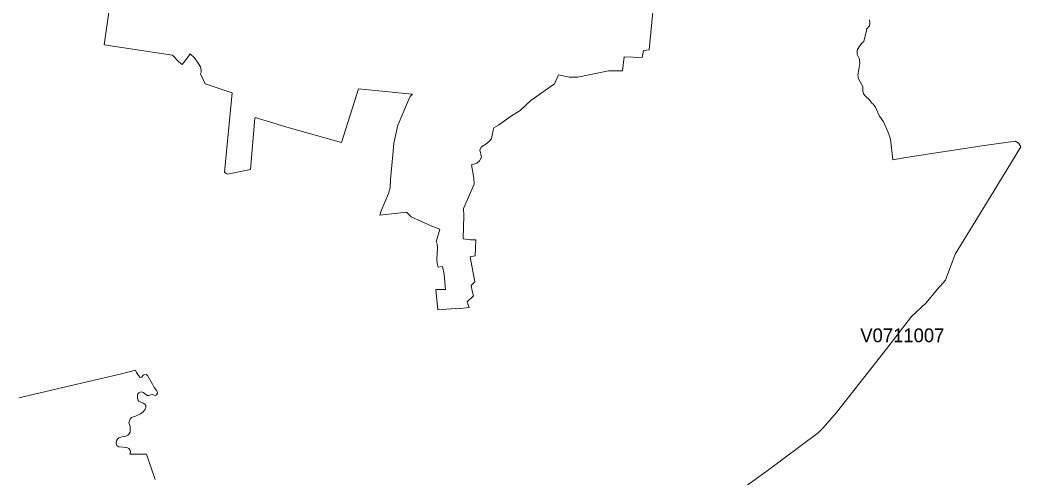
# Model space of a CAD drawing. Extents: x 369010 to 735936, y 6377141 to 6616555.
# Drawn here: x 548269 to 555532, y 6441395 to 6444714 of the extents above; entities that cross this region are included whole.
import ezdxf
from ezdxf.enums import TextEntityAlignment as Align

# ---------------------------------------------------------------- set-up
doc = ezdxf.new("R2010")
doc.units = 0
doc.header["$LTSCALE"] = 40
doc.layers.add('3', color=7, linetype='Continuous', lineweight=13)
doc.layers.add('4', color=7, linetype='Continuous')

msp = doc.modelspace()

# ---------------------------------------------------------------- linework, layer by layer
at = {"layer": '3'}
for points in [[(548957.41, 6445074.75), (548880.28, 6444534.05), (549376.13, 6444459.08), (549420.16, 6444411.08), (549445.97, 6444392.05), (549482.72, 6444437.89), (549502.91, 6444469.17), (549534.19, 6444440.21), (549561.99, 6444402.14), (549578.87, 6444375.33), (549583.34, 6444349.68), (549583.34, 6444332.96), (549577.72, 6444325.02), (549612.31, 6444252.53), (549808.76, 6444186.49), (549752.98, 6443612.36), (549764.24, 6443602.26), (549775.33, 6443597.79), (549941.66, 6443630.23), (549972.94, 6444002.29), (549975.26, 6444006.75), (550222.02, 6443934.1), (550602.18, 6443826.85), (550724.49, 6444215.62), (551116.41, 6444177.55), (551100.85, 6444159.68), (551093.07, 6444145.28), (551019.26, 6443973.16), (551011.48, 6443953.13), (550990.29, 6443865.91), (550982.51, 6443821.22), (550973.58, 6443736.32), (550957.36, 6443557.58), (550955.04, 6443498.33), (550942.79, 6443456.95), (550889.17, 6443330.84), (550878.58, 6443299.56), (551074.04, 6443320.74), (551107.47, 6443287.14), (551258.24, 6443221.27), (551315.84, 6443198.93), (551289.03, 6443107.41), (551296.81, 6443092.84), (551299.12, 6443060.4), (551293.5, 6442979.97), (551296.81, 6442948.69), (551302.43, 6442921.88), (551334.87, 6442927.5), (551345.96, 6442870.4), (551356.55, 6442762.16), (551285.05, 6442762.16), (551300.78, 6442614.7), (551425.73, 6442623.64), (551442.78, 6442621.16)], [(551527.02, 6442629.76), (551442.78, 6442621.16), (551425.73, 6442623.64), (551300.78, 6442614.7), (551285.05, 6442762.16), (551356.55, 6442762.16), (551345.96, 6442870.4), (551334.87, 6442927.5), (551302.43, 6442921.88), (551296.81, 6442948.69), (551293.5, 6442979.97), (551299.12, 6443060.4), (551296.81, 6443092.84), (551289.03, 6443107.41), (551315.84, 6443198.93), (551258.24, 6443221.27), (551107.47, 6443287.14), (551074.04, 6443320.74), (550878.58, 6443299.56), (550889.17, 6443330.84), (550942.79, 6443456.95), (550955.04, 6443498.33), (550957.36, 6443557.58), (550973.58, 6443736.32), (550982.51, 6443821.22), (550990.29, 6443865.91), (551011.48, 6443953.13), (551019.26, 6443973.16), (551093.07, 6444145.28), (551100.85, 6444159.68), (551116.41, 6444177.55), (550724.49, 6444215.62), (550602.18, 6443826.85), (550222.02, 6443934.1), (549975.26, 6444006.75), (549972.94, 6444002.29), (549941.66, 6443630.23), (549775.33, 6443597.79), (549764.24, 6443602.26), (549752.98, 6443612.36), (549808.76, 6444186.49), (549612.31, 6444252.53), (549577.72, 6444325.02), (549583.34, 6444332.96), (549583.34, 6444349.68), (549578.87, 6444375.33), (549561.99, 6444402.14), (549534.19, 6444440.21), (549502.91, 6444469.17), (549482.72, 6444437.89), (549445.97, 6444392.05), (549420.16, 6444411.08), (549376.13, 6444459.08), (548880.28, 6444534.05), (548957.41, 6445074.75)], [(551442.78, 6442621.16), (551527.02, 6442629.76), (551513.28, 6442672.79), (551559.63, 6442715.82), (551549.36, 6442751.9), (551542.58, 6442789.8), (551570.05, 6442817.28), (551535.63, 6442998.01), (551571.71, 6443004.79), (551575.18, 6443121.8), (551537.28, 6443121.8), (551483.99, 6443128.76), (551489.12, 6443295.58), (551485.81, 6443349.04), (551564.92, 6443524.48), (551561.45, 6443567.51), (551545.89, 6443664), (551583.79, 6443677.73), (551602.66, 6443694.95), (551616.39, 6443720.76), (551606.13, 6443774.06), (551618.21, 6443794.74), (551649.16, 6443815.27), (551678.29, 6443839.43), (551690.37, 6443856.64), (551698.98, 6443904.8), (551705.93, 6443932.28), (551740.36, 6443951.31), (551827.91, 6444015.03), (551898.58, 6444059.72), (551975.87, 6444132.04), (552147.83, 6444252.36), (552177.12, 6444316.08), (552254.58, 6444300.52), (552316.48, 6444300.52), (552538.25, 6444345.38), (552641.53, 6444345.38), (552653.61, 6444446.83), (552784.19, 6444441.7), (552792.8, 6444493.34), (552834.17, 6444498.47), (552885.64, 6445026.76)], [(552885.64, 6445026.76), (552834.17, 6444498.47), (552792.8, 6444493.34), (552784.19, 6444441.7), (552653.61, 6444446.83), (552641.53, 6444345.38), (552538.25, 6444345.38), (552316.48, 6444300.52), (552254.58, 6444300.52), (552177.12, 6444316.08), (552147.83, 6444252.36), (551975.87, 6444132.04), (551898.58, 6444059.72), (551827.91, 6444015.03), (551740.36, 6443951.31), (551705.93, 6443932.28), (551698.98, 6443904.8), (551690.37, 6443856.64), (551678.29, 6443839.43), (551649.16, 6443815.27), (551618.21, 6443794.74), (551606.13, 6443774.06), (551616.39, 6443720.76), (551602.66, 6443694.95), (551583.79, 6443677.73), (551545.89, 6443664), (551561.45, 6443567.51), (551564.92, 6443524.48), (551485.81, 6443349.04), (551489.12, 6443295.58), (551483.99, 6443128.76), (551537.28, 6443121.8), (551575.18, 6443121.8), (551571.71, 6443004.79), (551535.63, 6442998.01), (551570.05, 6442817.28), (551542.58, 6442789.8), (551549.36, 6442751.9), (551559.63, 6442715.82), (551513.28, 6442672.79), (551527.02, 6442629.76)], [(554432.61, 6444716.6), (554436.09, 6444693.93), (554432.61, 6444673.07), (554411.76, 6444648.74), (554410.1, 6444638.32), (554390.9, 6444558.21), (554375.18, 6444544.31), (554357.8, 6444519.98), (554342.24, 6444495.49), (554342.24, 6444464.21), (554361.28, 6444431.11), (554363.1, 6444399.83), (554356.15, 6444354.64), (554349.2, 6444316.25), (554352.67, 6444288.44), (554383.95, 6444232.67), (554385.61, 6444201.39), (554389.08, 6444180.53), (554404.8, 6444163.16), (554432.61, 6444135.19), (554446.51, 6444114.33), (554458.76, 6444103.91), (554476.14, 6444083.05), (554490.04, 6444048.3), (554505.76, 6444018.67), (554535.22, 6443976.8), (554566.67, 6443907.29), (554578.75, 6443872.37), (554584.05, 6443849.86), (554603.08, 6443701.9), (554697.08, 6443717.45), (555264.27, 6443804.51), (555492.17, 6443835.95), (555516.5, 6443820.23), (555532.05, 6443795.9), (555335.6, 6443473.83), (555053.75, 6443017.87), (554984.07, 6442828.04), (554924.98, 6442760.18), (554844.88, 6442664.52), (554737.14, 6442565.21), (554557.9, 6442333.84), (554192.63, 6441870.76), (554096.97, 6441759.38), (554060.39, 6441722.8), (553681.06, 6441439.13), (553390.6, 6441231.91)], [(553681.06, 6441439.13), (554060.39, 6441722.8), (554096.97, 6441759.38), (554192.63, 6441870.76), (554557.9, 6442333.84), (554737.14, 6442565.21), (554844.88, 6442664.52), (554924.98, 6442760.18), (554984.07, 6442828.04), (555053.75, 6443017.87), (555335.6, 6443473.83), (555532.05, 6443795.9), (555516.5, 6443820.23), (555492.17, 6443835.95), (555264.27, 6443804.51), (554697.08, 6443717.45), (554603.08, 6443701.9), (554584.05, 6443849.86), (554578.75, 6443872.37), (554566.67, 6443907.29), (554535.22, 6443976.8), (554505.76, 6444018.67), (554490.04, 6444048.3), (554476.14, 6444083.05), (554458.76, 6444103.91), (554446.51, 6444114.33), (554432.61, 6444135.19), (554404.8, 6444163.16), (554389.08, 6444180.53), (554385.61, 6444201.39), (554383.95, 6444232.67), (554352.67, 6444288.44), (554349.2, 6444316.25), (554356.15, 6444354.64), (554363.1, 6444399.83), (554361.28, 6444431.11), (554342.24, 6444464.21), (554342.24, 6444495.49), (554357.8, 6444519.98), (554375.18, 6444544.31), (554390.9, 6444558.21), (554410.1, 6444638.32), (554411.76, 6444648.74), (554432.61, 6444673.07), (554436.09, 6444693.93), (554432.61, 6444716.6)], [(548259.64, 6441975.52), (548839.24, 6442112.4), (549005.73, 6442150.96), (549107.35, 6442175.29), (549113.81, 6442159.07), (549127.38, 6442136.72), (549139.63, 6442124.48), (549153.03, 6442125.31), (549159.98, 6442137.22), (549168.42, 6442143.68), (549182.99, 6442144.67), (549194.41, 6442137.55), (549230.49, 6442074.66), (549242.57, 6442050), (549255.64, 6442034.28), (549265.74, 6442017.23), (549266.57, 6442009.29), (549259.95, 6441998.69), (549248.69, 6441991.74), (549227.51, 6441999.03), (549201.19, 6441992.24), (549190.77, 6441993.73), (549163.13, 6442014.58), (549150.88, 6442018.72), (549140.45, 6442017.23), (549131.52, 6442013.09), (549124.07, 6442003.83), (549120.92, 6441993.23), (549120.76, 6441977.84), (549123.08, 6441961.79), (549130.36, 6441950.7), (549145.75, 6441943.42), (549163.46, 6441937.13), (549175.54, 6441929.18), (549181.83, 6441919.25), (549182.66, 6441903.53), (549178.02, 6441893.6), (549162.8, 6441873.9), (549143.43, 6441859.51), (549107.35, 6441843.62), (549078.89, 6441832.36), (549067.8, 6441822.43), (549062.67, 6441808.7), (549059.19, 6441793.64), (549066.97, 6441769.47), (549069.12, 6441746.63)], [(549120.92, 6441993.23), (549124.07, 6442003.83), (549131.52, 6442013.09), (549140.45, 6442017.23), (549150.88, 6442018.72), (549163.13, 6442014.58), (549190.77, 6441993.73), (549201.19, 6441992.24), (549227.51, 6441999.03), (549248.69, 6441991.74), (549259.95, 6441998.69), (549266.57, 6442009.29), (549265.74, 6442017.23), (549255.64, 6442034.28), (549242.57, 6442050), (549230.49, 6442074.66), (549194.41, 6442137.55), (549182.99, 6442144.67), (549168.42, 6442143.68), (549159.98, 6442137.22), (549153.03, 6442125.31), (549139.63, 6442124.48), (549127.38, 6442136.72), (549113.81, 6442159.07), (549107.35, 6442175.29), (549005.73, 6442150.96), (548839.24, 6442112.4), (548259.64, 6441975.52)], [(549249.69, 6441385.01), (549223.04, 6441460.81), (549186.13, 6441567.56), (549066.47, 6441566.73), (549070.61, 6441585.1), (549068.46, 6441597.02), (549058.36, 6441609.26), (549042.97, 6441614.89), (548986.7, 6441621.51), (548970.65, 6441630.45), (548966.34, 6441642.03), (548969.16, 6441663.22), (548976.44, 6441676.95), (548985.54, 6441686.22), (549006.73, 6441693.01), (549036.85, 6441699.13), (549050.25, 6441705.42), (549060.02, 6441714.03), (549068.62, 6441726.94), (549069.12, 6441746.63), (549066.97, 6441769.47), (549059.19, 6441793.64), (549062.67, 6441808.7), (549067.8, 6441822.43), (549078.89, 6441832.36), (549107.35, 6441843.62), (549143.43, 6441859.51), (549162.8, 6441873.9), (549178.02, 6441893.6), (549182.66, 6441903.53), (549181.83, 6441919.25), (549175.54, 6441929.18), (549163.46, 6441937.13), (549145.75, 6441943.42), (549130.36, 6441950.7), (549123.08, 6441961.79), (549120.76, 6441977.84), (549120.92, 6441993.23)], [(549069.12, 6441746.63), (549068.62, 6441726.94), (549060.02, 6441714.03), (549050.25, 6441705.42), (549036.85, 6441699.13), (549006.73, 6441693.01), (548985.54, 6441686.22), (548976.44, 6441676.95), (548969.16, 6441663.22), (548966.34, 6441642.03), (548970.65, 6441630.45), (548986.7, 6441621.51), (549042.97, 6441614.89), (549058.36, 6441609.26), (549068.46, 6441597.02), (549070.61, 6441585.1), (549066.47, 6441566.73), (549186.13, 6441567.56), (549223.04, 6441460.81), (549249.69, 6441385.01)], [(553390.6, 6441231.91), (553681.06, 6441439.13)]]:
    msp.add_lwpolyline(points, dxfattribs=at)

# ---------------------------------------------------------------- texts
at = {"layer": '4'}
msp.add_text('V0711007', height=100, dxfattribs=at).set_placement((554671.07, 6442378.95), align=Align.CENTER)

doc.saveas('drawing.dxf')
